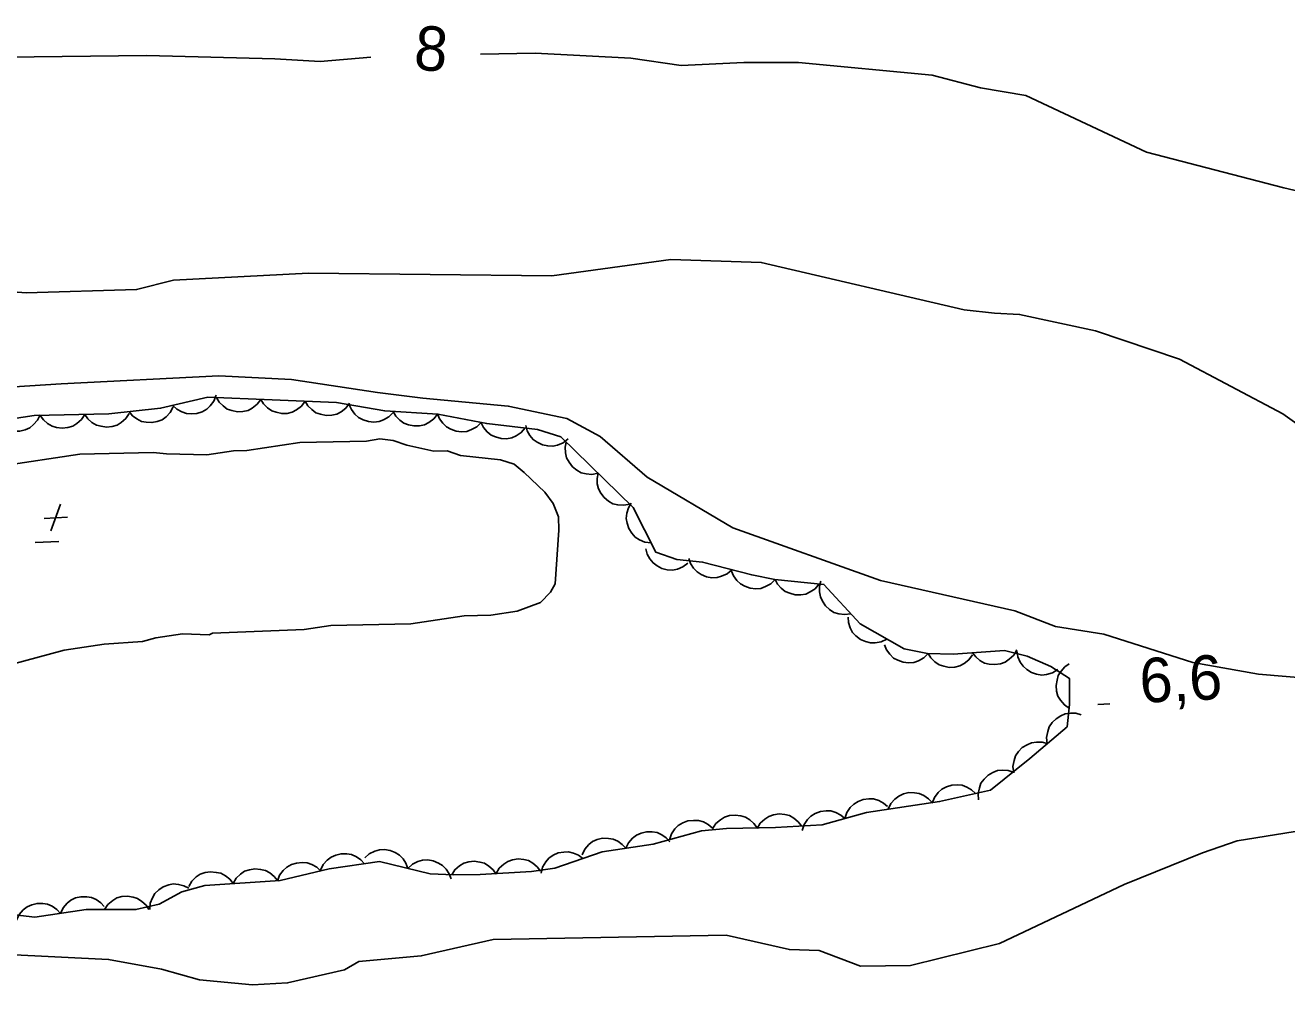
# Model space of a CAD drawing. Extents: x 336540 to 340074, y 5572036 to 5573747.
# Drawn here: x 336694.3 to 336779.6, y 5573013.2 to 5573078 of the extents above; entities that cross this region are included whole.
import ezdxf

# ---------------------------------------------------------------- set-up
doc = ezdxf.new("R2010")
doc.units = 0
for name, color, linetype in [('Niveau 2', 7, 'Continuous'), ('Niveau 3', 7, 'Continuous'), ('Niveau 4', 7, 'Continuous'), ('Niveau 44', 7, 'Continuous')]:
    doc.layers.add(name, color=color, linetype=linetype)

msp = doc.modelspace()

# ---------------------------------------------------------------- linework, layer by layer
at = {"layer": 'Niveau 2'}
for points in [[(336689.21, 5573075.76), (336702.56, 5573075.93), (336711.21, 5573075.7), (336714.27, 5573075.52), (336717.68, 5573075.81)], [(336782.93, 5573066.16), (336779.35, 5573066.99), (336770.09, 5573069.4), (336761.94, 5573073.22), (336758.86, 5573073.73), (336755.6, 5573074.6), (336746.58, 5573075.46), (336742.87, 5573075.45), (336738.64, 5573075.24), (336735.24, 5573075.75), (336728.78, 5573076.08), (336725.1, 5573076.02)], [(336781.75, 5573049.98), (336779.29, 5573051.73), (336772.31, 5573055.42), (336766.64, 5573057.34), (336761.51, 5573058.44), (336759.81, 5573058.52), (336757.76, 5573058.76), (336744.06, 5573061.95), (336737.96, 5573062.14), (336729.9, 5573061.04), (336713.48, 5573061.22), (336704.36, 5573060.75), (336701.86, 5573060.12), (336694.41, 5573059.9), (336688.99, 5573060.3)], [(336787.51, 5573033.31), (336777.65, 5573034.16), (336773.21, 5573034.94), (336767.2, 5573036.86), (336763.94, 5573037.37), (336761.18, 5573038.42), (336752.11, 5573040.47), (336742.13, 5573044.04), (336736.35, 5573047.46), (336733.17, 5573050.19), (336730.92, 5573051.42), (336726.97, 5573052.25), (336721.2, 5573052.79), (336718.13, 5573053.16), (336712.33, 5573054.05), (336707.41, 5573054.3), (336696.76, 5573053.75), (336681.59, 5573052.79)], [(336773.87, 5573022.09), (336776.2, 5573022.89), (336783.91, 5573024.13)], [(336773.87, 5573022.09), (336768.57, 5573019.95), (336760.15, 5573015.97), (336754.13, 5573014.47), (336750.75, 5573014.44), (336747.98, 5573015.49), (336745.96, 5573015.56), (336741.68, 5573016.53), (336725.95, 5573016.23), (336721.09, 5573015.13), (336716.88, 5573014.74), (336715.91, 5573014.18), (336712.06, 5573013.3), (336709.7, 5573013.18), (336706.12, 5573013.52), (336703.55, 5573014.23), (336699.97, 5573014.89), (336693.17, 5573015.23)]]:
    msp.add_lwpolyline(points, dxfattribs=at)
at = {"layer": 'Niveau 3'}
for p, q in [((336696.72, 5573045.62), (336696.07, 5573043.82)), ((336695.63, 5573044.66), (336697.19, 5573044.74)), ((336695.01, 5573043.03), (336696.6, 5573043.11)), ((336766.8, 5573032.11), (336767.6, 5573032.15))]:
    msp.add_line(p, q, dxfattribs=at)
at = {"layer": 'Niveau 4'}
msp.add_lwpolyline([(336692.64, 5573048.2), (336698.03, 5573049), (336702.99, 5573049.11), (336703.89, 5573049.02), (336706.6, 5573048.97), (336708.4, 5573049.24), (336709.3, 5573049.26), (336712.89, 5573049.79), (336717.4, 5573049.89), (336718.3, 5573050.03), (336719.2, 5573049.93), (336720.11, 5573049.62), (336721.93, 5573049.21), (336722.83, 5573049.23), (336723.74, 5573048.91), (336726.45, 5573048.63), (336727.36, 5573048.32), (336728.05, 5573047.77), (336729.43, 5573046.45), (336730.01, 5573045.67), (336730.37, 5573044.78), (336730.39, 5573043.88), (336730.13, 5573040.26), (336729.81, 5573039.69), (336729.15, 5573039), (336727.58, 5573038.4), (336725.79, 5573038.13), (336723.98, 5573038.09), (336720.39, 5573037.56), (336714.98, 5573037.44), (336713.18, 5573037.17), (336706.99, 5573036.91), (336706.76, 5573036.8), (336704.96, 5573036.87), (336703.16, 5573036.6), (336702.26, 5573036.36), (336699.68, 5573036.18), (336696.98, 5573035.78), (336693.39, 5573034.8)], dxfattribs=at)
at = {"layer": 'Niveau 44'}
for points in [[(336688.36, 5573018.52), (336694.99, 5573017.74), (336698.45, 5573018.27), (336701.82, 5573018.26), (336703.39, 5573018.62), (336704.92, 5573019.46), (336706.48, 5573019.89), (336711.55, 5573020.22), (336714.88, 5573021), (336718.28, 5573021.5), (336721.69, 5573020.68), (336723.3, 5573020.6), (336725.06, 5573020.63), (336728.54, 5573020.83), (336730.12, 5573021.05), (336733.3, 5573022.16), (336736.76, 5573022.67), (336740.03, 5573023.57), (336741.71, 5573023.73), (336745.03, 5573023.8), (336748.18, 5573023.98), (336751.17, 5573024.82), (336756.1, 5573025.55), (336759.55, 5573026.31), (336762.21, 5573028.45), (336764.71, 5573030.6), (336764.88, 5573032.11), (336764.87, 5573033.86), (336763.62, 5573034.66), (336762.01, 5573035.37), (336760.49, 5573035.74), (336757.03, 5573035.5), (336755.28, 5573035.55), (336753.71, 5573035.86), (336750.73, 5573037.54), (336748.29, 5573040.21), (336744.98, 5573040.55), (336743.42, 5573040.85), (336740.09, 5573041.72), (336738.35, 5573041.9), (336736.93, 5573042.38), (336735.4, 5573045.41), (336730.52, 5573050.18), (336728.95, 5573050.68), (336725.52, 5573051.07), (336722.22, 5573051.71), (336718.63, 5573051.92), (336715.36, 5573052.49), (336706.67, 5573052.85), (336703.48, 5573052.1), (336699.98, 5573051.73), (336694.94, 5573051.61), (336691.66, 5573051.11)], [(336707.24, 5573052.98), (336707.09, 5573052.59), (336706.84, 5573052.27), (336706.61, 5573052.04), (336706.3, 5573051.87), (336705.94, 5573051.76), (336705.56, 5573051.73), (336705.24, 5573051.75), (336704.91, 5573051.87), (336704.58, 5573052.05), (336704.32, 5573052.3)], [(336710.25, 5573052.7), (336710, 5573052.37), (336709.68, 5573052.12), (336709.39, 5573051.96), (336709.04, 5573051.89), (336708.67, 5573051.87), (336708.3, 5573051.95), (336707.99, 5573052.05), (336707.7, 5573052.26), (336707.44, 5573052.52), (336707.25, 5573052.83)], [(336713.25, 5573052.58), (336713, 5573052.24), (336712.67, 5573052), (336712.38, 5573051.84), (336712.04, 5573051.76), (336711.67, 5573051.75), (336711.3, 5573051.83), (336710.99, 5573051.93), (336710.7, 5573052.13), (336710.44, 5573052.4), (336710.25, 5573052.7)], [(336716.25, 5573052.45), (336716, 5573052.12), (336715.67, 5573051.87), (336715.38, 5573051.71), (336715.04, 5573051.64), (336714.67, 5573051.62), (336714.29, 5573051.7), (336713.98, 5573051.8), (336713.7, 5573052.01), (336713.44, 5573052.27), (336713.25, 5573052.58)], [(336695.36, 5573051.67), (336695.18, 5573051.3), (336694.9, 5573051), (336694.65, 5573050.78), (336694.33, 5573050.64), (336693.97, 5573050.56), (336693.59, 5573050.56), (336693.26, 5573050.6), (336692.94, 5573050.75), (336692.64, 5573050.96), (336692.39, 5573051.22)], [(336698.36, 5573051.69), (336698.13, 5573051.34), (336697.83, 5573051.08), (336697.55, 5573050.9), (336697.21, 5573050.8), (336696.84, 5573050.76), (336696.46, 5573050.81), (336696.15, 5573050.89), (336695.85, 5573051.08), (336695.57, 5573051.33), (336695.36, 5573051.62)], [(336701.36, 5573051.76), (336701.13, 5573051.41), (336700.82, 5573051.15), (336700.55, 5573050.97), (336700.21, 5573050.87), (336699.84, 5573050.83), (336699.46, 5573050.89), (336699.15, 5573050.97), (336698.85, 5573051.15), (336698.57, 5573051.4), (336698.36, 5573051.69)], [(336704.34, 5573052.19), (336704.14, 5573051.82), (336703.85, 5573051.53), (336703.59, 5573051.33), (336703.26, 5573051.21), (336702.9, 5573051.14), (336702.52, 5573051.16), (336702.19, 5573051.22), (336701.88, 5573051.38), (336701.58, 5573051.6), (336701.35, 5573051.88)], [(336719.19, 5573051.82), (336718.9, 5573051.52), (336718.54, 5573051.32), (336718.24, 5573051.2), (336717.89, 5573051.17), (336717.52, 5573051.2), (336717.16, 5573051.33), (336716.86, 5573051.47), (336716.61, 5573051.71), (336716.38, 5573052.01), (336716.23, 5573052.34)], [(336722.19, 5573051.71), (336721.94, 5573051.38), (336721.61, 5573051.14), (336721.32, 5573050.99), (336720.97, 5573050.92), (336720.6, 5573050.91), (336720.23, 5573050.99), (336719.92, 5573051.1), (336719.64, 5573051.31), (336719.38, 5573051.58), (336719.2, 5573051.89)], [(336725.14, 5573051.14), (336724.84, 5573050.85), (336724.48, 5573050.66), (336724.17, 5573050.54), (336723.82, 5573050.52), (336723.45, 5573050.56), (336723.1, 5573050.69), (336722.8, 5573050.84), (336722.55, 5573051.09), (336722.33, 5573051.38), (336722.19, 5573051.72)], [(336728.11, 5573050.78), (336727.84, 5573050.46), (336727.5, 5573050.24), (336727.2, 5573050.1), (336726.85, 5573050.05), (336726.48, 5573050.06), (336726.11, 5573050.17), (336725.81, 5573050.29), (336725.54, 5573050.51), (336725.3, 5573050.8), (336725.13, 5573051.11)], [(336731.01, 5573050.03), (336730.68, 5573049.77), (336730.3, 5573049.62), (336729.98, 5573049.54), (336729.63, 5573049.56), (336729.27, 5573049.64), (336728.93, 5573049.81), (336728.65, 5573049.99), (336728.43, 5573050.27), (336728.25, 5573050.59), (336728.15, 5573050.94)], [(336733.03, 5573047.73), (336732.62, 5573047.64), (336732.22, 5573047.68), (336731.89, 5573047.75), (336731.59, 5573047.93), (336731.3, 5573048.16), (336731.08, 5573048.47), (336730.91, 5573048.75), (336730.84, 5573049.1), (336730.82, 5573049.47), (336730.88, 5573049.82)], [(336735.18, 5573045.63), (336734.77, 5573045.55), (336734.36, 5573045.58), (336734.04, 5573045.66), (336733.73, 5573045.83), (336733.45, 5573046.07), (336733.22, 5573046.38), (336733.06, 5573046.66), (336732.98, 5573047), (336732.97, 5573047.37), (336733.03, 5573047.73)], [(336736.61, 5573043.01), (336736.2, 5573043.07), (336735.83, 5573043.23), (336735.54, 5573043.41), (336735.31, 5573043.67), (336735.12, 5573043.98), (336735, 5573044.35), (336734.94, 5573044.67), (336734.98, 5573045.02), (336735.08, 5573045.38), (336735.26, 5573045.69)], [(336739.1, 5573041.65), (336738.77, 5573041.39), (336738.39, 5573041.25), (336738.06, 5573041.18), (336737.71, 5573041.2), (336737.35, 5573041.29), (336737.02, 5573041.47), (336736.75, 5573041.66), (336736.53, 5573041.93), (336736.35, 5573042.26), (336736.26, 5573042.61)], [(336742.07, 5573041.2), (336741.75, 5573040.93), (336741.38, 5573040.76), (336741.07, 5573040.67), (336740.71, 5573040.66), (336740.35, 5573040.73), (336740, 5573040.88), (336739.72, 5573041.05), (336739.48, 5573041.31), (336739.28, 5573041.62), (336739.16, 5573041.96)], [(336744.99, 5573040.55), (336744.7, 5573040.25), (336744.34, 5573040.06), (336744.03, 5573039.94), (336743.68, 5573039.92), (336743.31, 5573039.96), (336742.95, 5573040.09), (336742.66, 5573040.24), (336742.41, 5573040.48), (336742.19, 5573040.78), (336742.05, 5573041.11)], [(336747.98, 5573040.24), (336747.71, 5573039.92), (336747.37, 5573039.7), (336747.07, 5573039.56), (336746.72, 5573039.5), (336746.35, 5573039.51), (336745.98, 5573039.61), (336745.68, 5573039.73), (336745.41, 5573039.95), (336745.16, 5573040.23), (336744.99, 5573040.55)], [(336750.1, 5573038.23), (336749.69, 5573038.17), (336749.29, 5573038.23), (336748.97, 5573038.32), (336748.67, 5573038.51), (336748.4, 5573038.76), (336748.19, 5573039.08), (336748.05, 5573039.37), (336747.99, 5573039.72), (336747.99, 5573040.09), (336748.08, 5573040.44)], [(336752.53, 5573036.52), (336752.16, 5573036.34), (336751.76, 5573036.27), (336751.43, 5573036.26), (336751.09, 5573036.35), (336750.75, 5573036.5), (336750.45, 5573036.74), (336750.22, 5573036.97), (336750.06, 5573037.29), (336749.95, 5573037.64), (336749.92, 5573038)], [(336755.33, 5573035.54), (336755.03, 5573035.25), (336754.67, 5573035.06), (336754.36, 5573034.94), (336754.01, 5573034.92), (336753.64, 5573034.96), (336753.28, 5573035.1), (336752.99, 5573035.24), (336752.74, 5573035.49), (336752.52, 5573035.79), (336752.38, 5573036.12)], [(336758.33, 5573035.46), (336758.08, 5573035.12), (336757.76, 5573034.88), (336757.47, 5573034.71), (336757.13, 5573034.63), (336756.76, 5573034.61), (336756.38, 5573034.69), (336756.07, 5573034.78), (336755.78, 5573034.99), (336755.52, 5573035.25), (336755.33, 5573035.55)], [(336761.32, 5573035.8), (336761.11, 5573035.44), (336760.81, 5573035.16), (336760.54, 5573034.97), (336760.21, 5573034.85), (336759.84, 5573034.8), (336759.46, 5573034.83), (336759.14, 5573034.9), (336758.83, 5573035.07), (336758.55, 5573035.31), (336758.32, 5573035.59)], [(336764.08, 5573034.46), (336763.73, 5573034.23), (336763.33, 5573034.13), (336763.01, 5573034.08), (336762.66, 5573034.14), (336762.31, 5573034.26), (336761.99, 5573034.47), (336761.74, 5573034.68), (336761.55, 5573034.97), (336761.4, 5573035.31), (336761.34, 5573035.67)], [(336764.88, 5573031.84), (336764.53, 5573032.07), (336764.28, 5573032.39), (336764.1, 5573032.67), (336764.01, 5573033.01), (336763.98, 5573033.38), (336764.04, 5573033.75), (336764.12, 5573034.07), (336764.32, 5573034.36), (336764.57, 5573034.64), (336764.86, 5573034.84)], [(336763.38, 5573029.46), (336763.33, 5573029.87), (336763.41, 5573030.27), (336763.51, 5573030.59), (336763.71, 5573030.88), (336763.97, 5573031.14), (336764.29, 5573031.34), (336764.59, 5573031.48), (336764.94, 5573031.52), (336765.31, 5573031.51), (336765.66, 5573031.41)], [(336761.11, 5573027.5), (336761.06, 5573027.92), (336761.13, 5573028.32), (336761.23, 5573028.63), (336761.43, 5573028.92), (336761.69, 5573029.19), (336762.02, 5573029.38), (336762.32, 5573029.52), (336762.66, 5573029.57), (336763.04, 5573029.55), (336763.38, 5573029.46)], [(336758.74, 5573025.66), (336758.71, 5573026.08), (336758.79, 5573026.47), (336758.9, 5573026.78), (336759.11, 5573027.07), (336759.38, 5573027.32), (336759.71, 5573027.51), (336760.01, 5573027.64), (336760.36, 5573027.67), (336760.73, 5573027.64), (336761.08, 5573027.54)], [(336752.63, 5573025.04), (336752.81, 5573025.41), (336753.09, 5573025.71), (336753.34, 5573025.92), (336753.66, 5573026.06), (336754.02, 5573026.15), (336754.41, 5573026.14), (336754.73, 5573026.1), (336755.05, 5573025.95), (336755.36, 5573025.74), (336755.6, 5573025.48)], [(336755.61, 5573025.44), (336755.76, 5573025.83), (336756.01, 5573026.15), (336756.25, 5573026.38), (336756.56, 5573026.54), (336756.92, 5573026.65), (336757.3, 5573026.67), (336757.63, 5573026.65), (336757.95, 5573026.52), (336758.27, 5573026.33), (336758.54, 5573026.09)], [(336749.7, 5573024.41), (336749.84, 5573024.8), (336750.07, 5573025.14), (336750.3, 5573025.38), (336750.6, 5573025.56), (336750.94, 5573025.69), (336751.33, 5573025.73), (336751.65, 5573025.73), (336751.99, 5573025.62), (336752.32, 5573025.45), (336752.59, 5573025.22)], [(336740.77, 5573023.71), (336741, 5573024.06), (336741.31, 5573024.32), (336741.58, 5573024.5), (336741.92, 5573024.6), (336742.29, 5573024.64), (336742.67, 5573024.58), (336742.99, 5573024.5), (336743.28, 5573024.31), (336743.56, 5573024.07), (336743.77, 5573023.77)], [(336743.77, 5573023.73), (336743.98, 5573024.09), (336744.29, 5573024.36), (336744.56, 5573024.55), (336744.89, 5573024.66), (336745.26, 5573024.71), (336745.64, 5573024.67), (336745.96, 5573024.6), (336746.26, 5573024.42), (336746.55, 5573024.19), (336746.77, 5573023.9)], [(336746.82, 5573023.6), (336746.95, 5573023.99), (336747.18, 5573024.33), (336747.41, 5573024.57), (336747.71, 5573024.75), (336748.06, 5573024.88), (336748.44, 5573024.92), (336748.76, 5573024.92), (336749.1, 5573024.81), (336749.43, 5573024.64), (336749.7, 5573024.41)], [(336734.92, 5573022.4), (336735.1, 5573022.77), (336735.37, 5573023.07), (336735.63, 5573023.29), (336735.95, 5573023.42), (336736.31, 5573023.51), (336736.69, 5573023.5), (336737.02, 5573023.46), (336737.34, 5573023.31), (336737.64, 5573023.1), (336737.89, 5573022.84)], [(336737.86, 5573022.97), (336737.99, 5573023.37), (336738.23, 5573023.7), (336738.45, 5573023.94), (336738.76, 5573024.12), (336739.1, 5573024.24), (336739.49, 5573024.28), (336739.81, 5573024.28), (336740.15, 5573024.17), (336740.48, 5573024), (336740.75, 5573023.77)], [(336731.95, 5573021.96), (336732.13, 5573022.34), (336732.41, 5573022.64), (336732.66, 5573022.85), (336732.98, 5573022.99), (336733.34, 5573023.07), (336733.73, 5573023.06), (336734.05, 5573023.02), (336734.37, 5573022.87), (336734.67, 5573022.66), (336734.92, 5573022.4)], [(336714.29, 5573020.91), (336714.47, 5573021.29), (336714.74, 5573021.59), (336715, 5573021.8), (336715.32, 5573021.94), (336715.68, 5573022.02), (336716.06, 5573022.02), (336716.39, 5573021.97), (336716.71, 5573021.82), (336717.01, 5573021.61), (336717.26, 5573021.35)], [(336717.27, 5573021.74), (336717.58, 5573022.02), (336717.95, 5573022.2), (336718.26, 5573022.3), (336718.61, 5573022.31), (336718.98, 5573022.25), (336719.33, 5573022.1), (336719.62, 5573021.94), (336719.86, 5573021.69), (336720.06, 5573021.38), (336720.19, 5573021.04)], [(336729.18, 5573020.72), (336729.29, 5573021.13), (336729.5, 5573021.47), (336729.71, 5573021.73), (336730, 5573021.92), (336730.34, 5573022.08), (336730.72, 5573022.14), (336731.04, 5573022.16), (336731.38, 5573022.07), (336731.72, 5573021.93), (336732.01, 5573021.71)], [(336708.38, 5573020.01), (336708.59, 5573020.37), (336708.89, 5573020.65), (336709.16, 5573020.84), (336709.49, 5573020.95), (336709.86, 5573021.01), (336710.24, 5573020.97), (336710.56, 5573020.9), (336710.86, 5573020.73), (336711.15, 5573020.49), (336711.37, 5573020.21)], [(336711.38, 5573020.18), (336711.52, 5573020.57), (336711.77, 5573020.89), (336712.01, 5573021.12), (336712.32, 5573021.29), (336712.67, 5573021.4), (336713.05, 5573021.43), (336713.38, 5573021.41), (336713.71, 5573021.29), (336714.03, 5573021.11), (336714.3, 5573020.86)], [(336720.19, 5573021.04), (336720.5, 5573021.32), (336720.87, 5573021.5), (336721.18, 5573021.6), (336721.53, 5573021.61), (336721.9, 5573021.55), (336722.25, 5573021.4), (336722.53, 5573021.24), (336722.77, 5573020.98), (336722.98, 5573020.68), (336723.11, 5573020.34)], [(336723.15, 5573020.6), (336723.37, 5573020.95), (336723.68, 5573021.21), (336723.96, 5573021.39), (336724.3, 5573021.48), (336724.67, 5573021.52), (336725.05, 5573021.46), (336725.36, 5573021.38), (336725.66, 5573021.19), (336725.94, 5573020.94), (336726.14, 5573020.65)], [(336726.14, 5573020.69), (336726.36, 5573021.05), (336726.66, 5573021.32), (336726.93, 5573021.51), (336727.26, 5573021.62), (336727.63, 5573021.68), (336728.01, 5573021.63), (336728.33, 5573021.56), (336728.63, 5573021.39), (336728.92, 5573021.15), (336729.14, 5573020.86)], [(336705.38, 5573019.82), (336705.6, 5573020.18), (336705.89, 5573020.46), (336706.16, 5573020.65), (336706.5, 5573020.76), (336706.86, 5573020.81), (336707.24, 5573020.77), (336707.56, 5573020.71), (336707.87, 5573020.53), (336708.16, 5573020.3), (336708.38, 5573020.01)], [(336702.75, 5573018.27), (336702.78, 5573018.68), (336702.94, 5573019.06), (336703.1, 5573019.35), (336703.36, 5573019.59), (336703.66, 5573019.79), (336704.03, 5573019.92), (336704.34, 5573019.99), (336704.7, 5573019.96), (336705.06, 5573019.87), (336705.38, 5573019.71)], [(336693.75, 5573017.55), (336693.93, 5573017.93), (336694.2, 5573018.23), (336694.46, 5573018.44), (336694.78, 5573018.58), (336695.14, 5573018.67), (336695.52, 5573018.66), (336695.84, 5573018.62), (336696.16, 5573018.48), (336696.47, 5573018.27), (336696.72, 5573018)], [(336696.72, 5573018), (336696.9, 5573018.38), (336697.17, 5573018.68), (336697.42, 5573018.9), (336697.74, 5573019.04), (336698.1, 5573019.12), (336698.49, 5573019.12), (336698.81, 5573019.08), (336699.13, 5573018.93), (336699.44, 5573018.72), (336699.68, 5573018.46)], [(336699.7, 5573018.27), (336699.93, 5573018.61), (336700.25, 5573018.87), (336700.53, 5573019.04), (336700.87, 5573019.13), (336701.24, 5573019.16), (336701.62, 5573019.09), (336701.93, 5573019), (336702.22, 5573018.81), (336702.5, 5573018.56), (336702.7, 5573018.26)]]:
    msp.add_lwpolyline(points, dxfattribs=at)

# ---------------------------------------------------------------- texts
at = {"layer": 'Niveau 2'}
msp.add_text('8', height=3, rotation=355.22141, dxfattribs=at).set_placement((336720.53, 5573074.99))
at = {"layer": 'Niveau 3'}
msp.add_text('6,6    ', height=3, rotation=2.7712, dxfattribs=at).set_placement((336769.68, 5573032.21))

doc.saveas('drawing.dxf')
